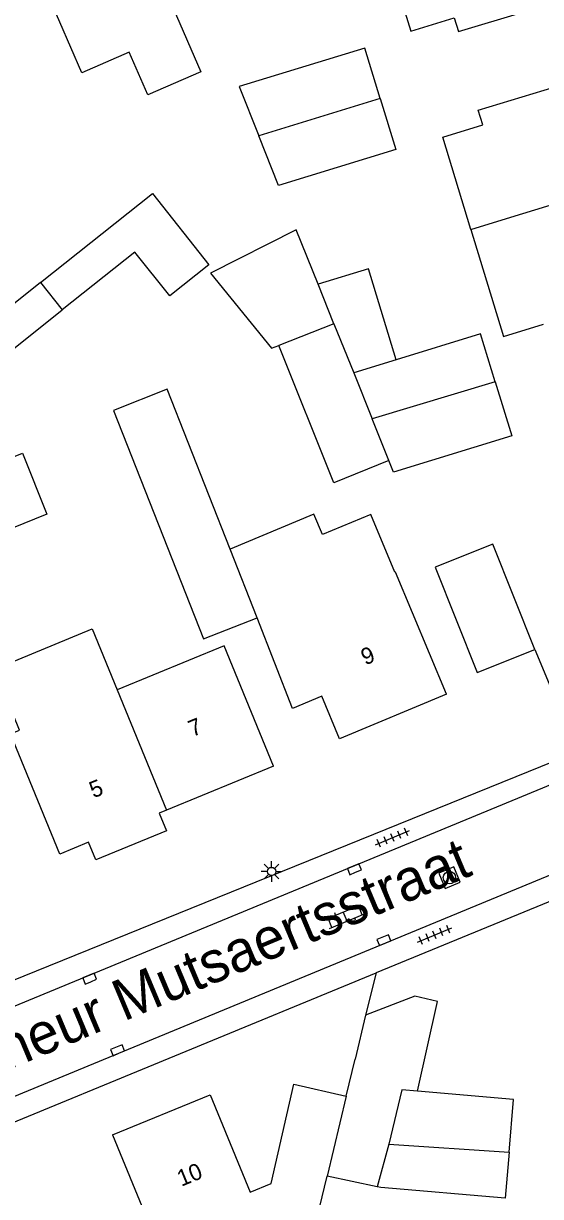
# Model space of a CAD drawing. Extents: x 136000 to 138005, y 398500 to 400500.
# Drawn here: x 137437.9 to 137469.3, y 399135.6 to 399206.8 of the extents above; entities that cross this region are included whole.
import ezdxf

# ---------------------------------------------------------------- set-up
doc = ezdxf.new("R2010")
doc.units = 0
for name, color, linetype in [('gg-afsc-hekwerk', 7, 'Continuous'), ('gg-anno-huisnummerreeks BGT', 7, 'Continuous'), ('gg-anno-openbare ruimte label', 7, 'Continuous'), ('gg-bbg-bijgebouw', 7, 'Continuous'), ('gg-bbg-gedigitaliseerde bebouwing', 7, 'Continuous'), ('gg-bbg-gedigitaliseerde bijgebouw', 7, 'Continuous'), ('gg-bbg-hoofdgebouw', 7, 'Continuous'), ('gg-bbg-luifel en loopbrug', 7, 'Continuous'), ('gg-bbg-tussenscheiding', 7, 'Continuous'), ('gg-knt-verharding', 7, 'Continuous'), ('gt-symb-klinker verharding', 7, 'Continuous'), ('gt-symb-kolk', 7, 'Continuous'), ('gt-symb-lichtmast', 7, 'Continuous'), ('gt-symb-rioolschacht', 7, 'Continuous'), ('gt-symb-tegel verharding', 7, 'Continuous')]:
    doc.layers.add(name, color=color, linetype=linetype)

# ---------------------------------------------------------------- blocks, each defined once
blk = doc.blocks.new('gt0-KOLK')
at = {"layer": 'gt-symb-kolk'}
blk.add_lwpolyline([(0, 0), (0.375, 0), (0.375, 0.4), (-0.375, 0.4), (-0.375, 0), (0, 0)], dxfattribs=at)
blk = doc.blocks.new('gt0-KL1')
at = {"layer": 'gt-symb-klinker verharding'}
for p, q in [((-1.15, 0.3), (1.15, 0.3)), ((-1, -0.3), (-1, 0.3)), ((-0.5, 0.3), (-0.5, 0.45)), ((0, -0.3), (0, 0.3)), ((0.5, 0.3), (0.5, 0.45)), ((1, -0.3), (1, 0.3)), ((-1.15, -0.3), (1.15, -0.3)), ((-0.5, -0.45), (-0.5, -0.3)), ((0.5, -0.45), (0.5, -0.3))]:
    blk.add_line(p, q, dxfattribs=at)
blk = doc.blocks.new('gt0-LMAST')
at = {"layer": 'gt-symb-lichtmast'}
for p, q in [((-0.182, 0.173), (-0.447, 0.438)), ((-0.005, 0.246), (-0.005, 0.621)), ((0.172, 0.173), (0.437, 0.438)), ((-0.255, -0.004), (-0.63, -0.004)), ((-0.182, -0.181), (-0.447, -0.446)), ((-0.005, -0.254), (-0.005, -0.629)), ((0.437, -0.446), (0.172, -0.181)), ((0.245, -0.004), (0.62, -0.004))]:
    blk.add_line(p, q, dxfattribs=at)
blk.add_circle((-0.005, -0.004), 0.25, dxfattribs=at)
blk = doc.blocks.new('gt0-TEG1')
at = {"layer": 'gt-symb-tegel verharding'}
for p, q in [((-1.125, 0), (1.125, 0)), ((-0.9, -0.25), (-0.9, 0.25)), ((-0.45, -0.25), (-0.45, 0.25)), ((0, -0.25), (0, 0.25)), ((0.45, -0.25), (0.45, 0.25)), ((0.9, -0.25), (0.9, 0.25))]:
    blk.add_line(p, q, dxfattribs=at)
blk = doc.blocks.new('gt0-RS')
at = {"layer": 'gt-symb-rioolschacht'}
blk.add_lwpolyline([(-0.5, -0.5), (0.5, -0.5), (0.5, 0.5), (-0.5, 0.5)], close=True, dxfattribs=at)
blk.add_circle((0, 0), 0.375, dxfattribs=at)

msp = doc.modelspace()

# ---------------------------------------------------------------- linework, layer by layer
at = {"layer": 'gg-afsc-hekwerk'}
for p, q in [((137476.538, 399156.298), (137459.313, 399149.2)), ((137459.313, 399149.2), (137458.667, 399146.631))]:
    msp.add_line(p, q, dxfattribs=at)
msp.add_lwpolyline([(137468.93, 399168.817), (137471.432, 399162.795), (137485.894, 399168.62), (137484.289, 399173.752), (137482.84, 399173.271)], dxfattribs=at)
at = {"layer": 'gg-bbg-bijgebouw'}
for p, q in [((137458.667, 399146.631), (137458.03, 399143.96)), ((137457.49, 399141.71), (137458.03, 399143.96)), ((137467.64, 399141.52), (137461.811, 399142.011))]:
    msp.add_line(p, q, dxfattribs=at)
for points in [[(137468.93, 399168.817), (137466.373, 399175.204), (137462.873, 399173.803), (137465.429, 399167.416), (137468.93, 399168.817)], [(137461.811, 399142.011), (137463.032, 399147.462), (137461.652, 399147.78), (137458.667, 399146.631)]]:
    msp.add_lwpolyline(points, dxfattribs=at)
at = {"layer": 'gg-bbg-gedigitaliseerde bebouwing'}
msp.add_line((137454.23, 399165.24), (137452.091, 399170.737), dxfattribs=at)
for points in [[(137459.65, 399212.01), (137461.416, 399206.307), (137464.033, 399207.118), (137464.288, 399206.292), (137472.06, 399208.65)], [(137446.993, 399207.711), (137448.676, 399203.841), (137445.46, 399202.444), (137444.336, 399205.033), (137441.467, 399203.787), (137438.12, 399211.49)], [(137465.767, 399200.626), (137465.495, 399201.517), (137473.5, 399203.96)], [(137465.048, 399194.285), (137463.338, 399199.884), (137465.767, 399200.626)], [(137465.048, 399194.285), (137467.028, 399187.795), (137469.456, 399188.536)], [(137458.981, 399177.001), (137456.05, 399175.775), (137455.533, 399177.011), (137450.456, 399174.89)], [(137463.56, 399166.09), (137460.477, 399173.508), (137460.438, 399173.491), (137458.981, 399177.001)], [(137440.12, 399156.4), (137437.126, 399163.697), (137437.683, 399163.926), (137436.162, 399167.626), (137442.081, 399170.06), (137443.603, 399166.361)], [(137453.08, 399161.73), (137450.08, 399169.024), (137443.603, 399166.361)], [(137443.32, 399139.37), (137446.916, 399130.609), (137452.837, 399133.039), (137455.265, 399132.437), (137456.329, 399136.87)]]:
    msp.add_lwpolyline(points, dxfattribs=at)
at = {"layer": 'gg-bbg-gedigitaliseerde bijgebouw'}
for p, q in [((137456.745, 399188.572), (137455.781, 399190.97)), ((137456.745, 399188.572), (137457.941, 399185.597)), ((137460.525, 399186.387), (137457.941, 399185.597)), ((137467.371, 399138.318), (137467.64, 399141.52)), ((137459.356, 399136.216), (137456.329, 399136.87))]:
    msp.add_line(p, q, dxfattribs=at)
for points in [[(137459.55, 399202.237), (137458.617, 399205.293), (137450.996, 399202.965), (137452.186, 399199.961)], [(137459.55, 399202.237), (137460.498, 399199.134), (137453.376, 399196.958), (137452.186, 399199.961)], [(137438.948, 399191.072), (137445.736, 399196.469), (137449.168, 399192.152), (137446.788, 399190.259), (137444.676, 399192.915), (137440.269, 399189.411)], [(137455.781, 399190.97), (137454.455, 399194.271), (137449.256, 399191.643), (137452.955, 399187.08), (137453.4, 399187.255)], [(137438.948, 399191.072), (137434.252, 399187.338), (137435.573, 399185.677), (137440.269, 399189.411)], [(137466.526, 399185.046), (137465.64, 399187.949), (137460.525, 399186.387)], [(137460.082, 399180.268), (137456.747, 399178.928), (137453.4, 399187.255)], [(137450.456, 399174.89), (137446.636, 399184.592), (137443.379, 399183.31), (137448.835, 399169.454), (137452.091, 399170.737)], [(137466.526, 399185.046), (137467.529, 399181.765), (137460.36, 399179.575), (137460.082, 399180.268)], [(137436.24, 399180.499), (137436.478, 399180.165), (137437.859, 399180.717), (137439.335, 399177.027), (137433.636, 399174.72), (137435.517, 399170.073), (137432.418, 399168.819), (137431.38, 399171.383)], [(137467.371, 399138.318), (137467.136, 399135.531), (137459.587, 399136.166), (137459.356, 399136.216)]]:
    msp.add_lwpolyline(points, dxfattribs=at)
at = {"layer": 'gg-bbg-hoofdgebouw'}
for p, q in [((137453.08, 399161.73), (137446.6, 399159.065)), ((137446.6, 399159.065), (137446.15, 399158.88)), ((137441.859, 399157.115), (137440.12, 399156.4)), ((137443.32, 399139.37), (137449.24, 399141.8))]:
    msp.add_line(p, q, dxfattribs=at)
for points in [[(137463.56, 399166.09), (137457.08, 399163.4), (137456.01, 399165.981), (137454.23, 399165.24)], [(137446.15, 399158.88), (137446.59, 399157.809), (137442.298, 399156.049), (137441.859, 399157.115)], [(137449.24, 399141.8), (137451.662, 399135.898), (137452.929, 399136.417)], [(137452.929, 399136.417), (137454.32, 399142.45), (137457.49, 399141.71)]]:
    msp.add_lwpolyline(points, dxfattribs=at)
at = {"layer": 'gg-bbg-luifel en loopbrug'}
msp.add_lwpolyline([(137460.525, 399186.387), (137458.842, 399191.904), (137455.781, 399190.97)], dxfattribs=at)
at = {"layer": 'gg-bbg-tussenscheiding'}
for p, q in [((137459.55, 399202.237), (137452.186, 399199.961)), ((137438.948, 399191.072), (137440.269, 399189.411)), ((137456.745, 399188.572), (137453.4, 399187.255)), ((137457.941, 399185.597), (137459.064, 399182.801)), ((137466.526, 399185.046), (137459.064, 399182.801)), ((137460.082, 399180.268), (137459.064, 399182.801)), ((137452.091, 399170.737), (137450.456, 399174.89)), ((137443.603, 399166.361), (137446.6, 399159.065)), ((137457.49, 399141.71), (137456.329, 399136.87)), ((137460.064, 399138.8), (137459.356, 399136.216)), ((137460.064, 399138.8), (137467.371, 399138.318))]:
    msp.add_line(p, q, dxfattribs=at)
for points in [[(137465.048, 399194.285), (137467.476, 399195.026), (137475.48, 399197.471)], [(137461.811, 399142.011), (137460.87, 399142.09), (137460.064, 399138.8)]]:
    msp.add_lwpolyline(points, dxfattribs=at)
at = {"layer": 'gg-knt-verharding'}
msp.add_line((137490.16, 399170.17), (137420.363, 399141.879), dxfattribs=at)
for points in [[(137491.07, 399167.215), (137490.718, 399167.107), (137485.85, 399166.068), (137480.993, 399164.776), (137476.142, 399163.197), (137420.984, 399140.407)], [(137496.134, 399163.147), (137489.142, 399161.957), (137486.201, 399161.338), (137483.334, 399160.376), (137483.11, 399160.34), (137480.6, 399159.57), (137422.92, 399135.721)], [(137418.14, 399120.629), (137421.72, 399132.17), (137422.14, 399133.04), (137421.99, 399133.11), (137422.83, 399134.06), (137423.69, 399134.521), (137459.313, 399149.2)]]:
    msp.add_lwpolyline(points, dxfattribs=at)

# ---------------------------------------------------------------- block references
at = {"layer": 'gt-symb-klinker verharding', "rotation": 22.461175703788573}
msp.add_blockref('gt0-KL1', (137457.425, 399152.612), dxfattribs=at)
at = {"layer": 'gt-symb-kolk'}
for p, rotation in [((137458.059, 399155.294), 22.461175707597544), ((137459.853, 399150.995), 22.461175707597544), ((137442.007, 399148.66), 22.46117570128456), ((137443.699, 399144.315), 22.46117570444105)]:
    msp.add_blockref('gt0-KOLK', p, dxfattribs=dict(at, rotation=rotation))
at = {"layer": 'gt-symb-lichtmast'}
msp.add_blockref('gt0-LMAST', (137452.968, 399155.35), dxfattribs=at)
at = {"layer": 'gt-symb-rioolschacht', "rotation": 22.46117570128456}
msp.add_blockref('gt0-RS', (137463.75, 399154.97), dxfattribs=at)
at = {"layer": 'gt-symb-tegel verharding', "rotation": 22.46117570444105}
for p in [(137460.294, 399157.397), (137462.844, 399151.496)]:
    msp.add_blockref('gt0-TEG1', p, dxfattribs=at)

# ---------------------------------------------------------------- texts
at = {"layer": 'gg-anno-huisnummerreeks BGT'}
for s, rotation, p in [('9', 22.5, (137458.639, 399167.837)), ('7', 22.3, (137448.166, 399163.495)), ('5', 22.3, (137442.164, 399159.776)), ('10', 22.3, (137447.489, 399136.217))]:
    msp.add_text(s, height=1, rotation=rotation, dxfattribs=at).set_placement(p)
at = {"layer": 'gg-anno-openbare ruimte label'}
msp.add_text('Monseigneur Mutsaertsstraat', height=2.5, rotation=22.8, dxfattribs=at).set_placement((137425.323, 399138.385))

doc.saveas('drawing.dxf')
